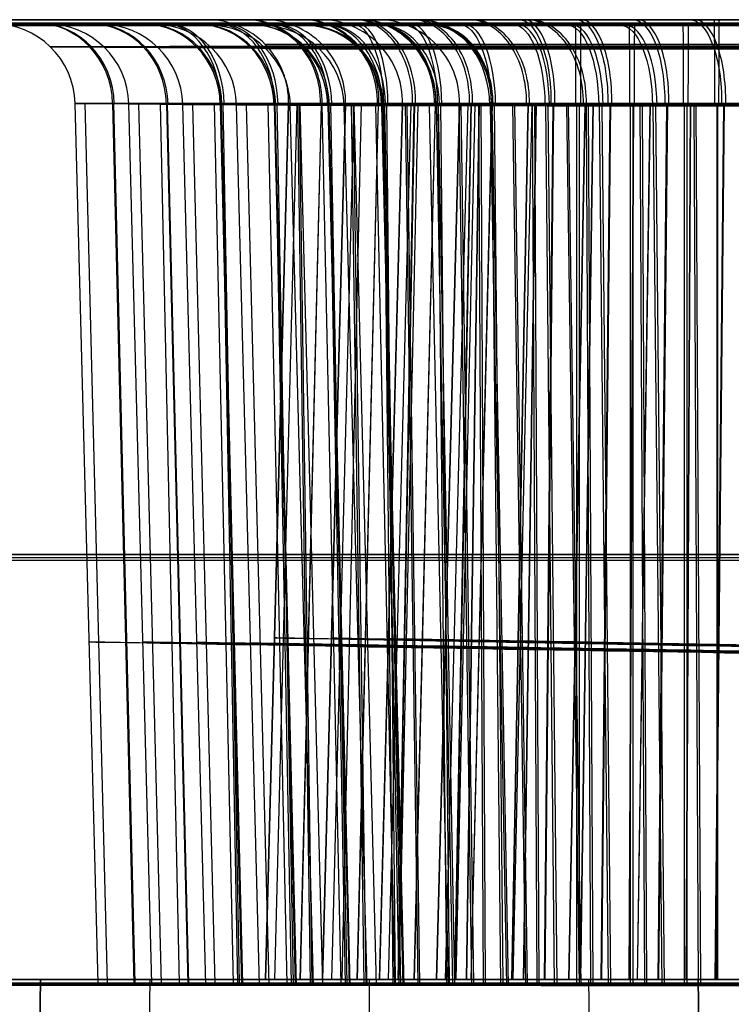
# Model space of a CAD drawing. Extents: x -64 to 57, y 4 to 161.
# Tile 317 of 342: x 17.11 to 18.41, y 154.37 to 156.17. Entities that reach past the tile are written whole.
import ezdxf

# ---------------------------------------------------------------- set-up
doc = ezdxf.new("R2010")
doc.units = 0
doc.layers.add('DEFAULT', color=7, linetype='CONTINUOUS')

msp = doc.modelspace()

# ---------------------------------------------------------------- linework, layer by layer
at = {"layer": 'DEFAULT', "color": 254}
for p, q in [((20.207, 156.1667, 47.8246), (16.6661, 156.1667, 47.8246)), ((20.0023, 156.158, 47.8854), (16.7487, 156.1581, 47.8793)), ((17.254, 154.4098, 40.6862), (17.2121, 156.0137, 40.6865)), ((17.2121, 156.0137, 40.6865), (17.2121, 156.0137, 40.6922)), ((17.254, 154.4098, 40.6862), (17.2121, 156.0137, 40.6865)), ((17.2713, 154.4098, 40.5149), (17.2302, 156.0138, 40.507)), ((17.3199, 154.4097, 41.0214), (17.2811, 156.0136, 41.0378)), ((17.3214, 154.4099, 40.3511), (17.2827, 156.0138, 40.3354)), ((17.3523, 154.4091, 43.6864), (17.3103, 156.013, 43.6867)), ((17.3103, 156.013, 43.6867), (17.3103, 156.013, 43.6924)), ((17.3523, 154.4091, 43.6864), (17.3103, 156.013, 43.6867)), ((17.3696, 154.4091, 43.5151), (17.3285, 156.013, 43.5072)), ((17.4028, 154.4099, 40.1996), (17.368, 156.0138, 40.1765)), ((17.4181, 154.409, 44.0216), (17.3793, 156.0129, 44.038)), ((17.4197, 154.4091, 43.3513), (17.3809, 156.0131, 43.3356)), ((17.4505, 154.4083, 46.6866), (17.4085, 156.0123, 46.6869)), ((17.4085, 156.0123, 46.6869), (17.4085, 156.0123, 46.6926)), ((17.4505, 154.4083, 46.6866), (17.4085, 156.0123, 46.6869)), ((17.4678, 154.4084, 46.5153), (17.4267, 156.0123, 46.5074)), ((17.5011, 154.4092, 43.1998), (17.4663, 156.0131, 43.1767)), ((17.5163, 154.4083, 47.0218), (17.4775, 156.0122, 47.0382)), ((17.5088, 154.4096, 41.306), (17.4791, 156.0136, 41.336)), ((17.5179, 154.4084, 46.3515), (17.4791, 156.0123, 46.3358)), ((17.5121, 154.4099, 40.0671), (17.4825, 156.0139, 40.0377)), ((17.5486, 154.4076, 49.6868), (17.5067, 156.0115, 49.6871)), ((17.5067, 156.0115, 49.6871), (17.5067, 156.0115, 49.6928)), ((17.5486, 154.4076, 49.6868), (17.5067, 156.0115, 49.6871)), ((17.5659, 154.4076, 49.5155), (17.5248, 156.0116, 49.5075)), ((17.5598, 154.4167, 46.631), (17.6016, 156.0128, 46.631)), ((17.6016, 156.0128, 46.631), (17.5598, 154.4167, 46.631)), ((17.5993, 154.4084, 46.2), (17.5645, 156.0124, 46.1769)), ((17.6145, 154.4075, 50.022), (17.5757, 156.0115, 50.0384)), ((17.6168, 156.0128, 46.478), (17.5758, 154.4167, 46.4699)), ((17.6071, 154.4089, 44.3062), (17.5773, 156.0128, 44.3362)), ((17.616, 154.4077, 49.3517), (17.5773, 156.0116, 49.3359)), ((17.6103, 154.4092, 43.0673), (17.5807, 156.0131, 43.0379)), ((17.6016, 156.0128, 46.6347), (17.6016, 156.0128, 46.631)), ((17.6468, 154.4069, 52.687), (17.6048, 156.0108, 52.6873)), ((17.6048, 156.0108, 52.6873), (17.6048, 156.0108, 52.693)), ((17.6468, 154.4069, 52.687), (17.6048, 156.0108, 52.6873)), ((17.6416, 154.4096, 41.4156), (17.6183, 156.0135, 41.4509)), ((17.6449, 154.41, 39.9585), (17.6217, 156.0139, 39.9239)), ((17.661, 156.0128, 46.9301), (17.6224, 154.4167, 46.9461)), ((17.6613, 156.0128, 46.3318), (17.6227, 154.4167, 46.3158)), ((17.6641, 154.4069, 52.5156), (17.623, 156.0108, 52.5077)), ((17.6975, 154.4077, 49.2001), (17.6627, 156.0116, 49.1771)), ((17.6637, 154.4167, 49.631), (17.7055, 156.0128, 49.631)), ((17.7055, 156.0128, 49.631), (17.6637, 154.4167, 49.631)), ((17.7126, 154.4068, 53.0222), (17.6738, 156.0107, 53.0386)), ((17.7142, 154.407, 52.3519), (17.6754, 156.0109, 52.3361)), ((17.7053, 154.4082, 47.3064), (17.6755, 156.0121, 47.3364)), ((17.7085, 154.4085, 46.0675), (17.6789, 156.0124, 46.0381)), ((17.7207, 156.0128, 49.4781), (17.6797, 154.4167, 49.4699)), ((17.7338, 156.0128, 46.1964), (17.699, 154.4167, 46.1732)), ((17.7448, 154.4061, 55.6872), (17.7029, 156.0101, 55.6875)), ((17.7029, 156.0101, 55.6875), (17.7029, 156.0101, 55.6933)), ((17.7448, 154.4061, 55.6872), (17.7029, 156.0101, 55.6875)), ((17.7055, 156.0128, 49.6347), (17.7055, 156.0128, 49.631)), ((17.7398, 154.4089, 44.4158), (17.7165, 156.0128, 44.4511)), ((17.7431, 154.4092, 42.9587), (17.7199, 156.0132, 42.9241)), ((17.7622, 154.4062, 55.5158), (17.721, 156.0101, 55.5079)), ((17.7649, 156.0128, 49.9301), (17.7263, 154.4167, 49.9461)), ((17.7651, 156.0128, 49.3318), (17.7265, 154.4167, 49.3158)), ((17.7956, 154.407, 52.2003), (17.7608, 156.0109, 52.1772)), ((17.7676, 154.4167, 52.631), (17.8094, 156.0128, 52.631)), ((17.8094, 156.0128, 52.631), (17.7677, 154.4191, 52.631)), ((17.8107, 154.406, 56.0225), (17.7719, 156.01, 56.0388)), ((17.8123, 154.4062, 55.352), (17.7735, 156.0102, 55.3362)), ((17.8034, 154.4074, 50.3066), (17.7737, 156.0114, 50.3366)), ((17.7924, 154.4096, 41.4968), (17.7762, 156.0135, 41.536)), ((17.8067, 154.4077, 49.0677), (17.7771, 156.0117, 49.0383)), ((17.7969, 154.41, 39.8776), (17.7809, 156.0139, 39.8392)), ((17.8246, 156.0128, 52.4781), (17.7836, 154.4167, 52.4699)), ((17.8303, 156.0128, 47.1838), (17.8007, 154.4167, 47.2133)), ((17.8311, 156.0128, 46.078), (17.8015, 154.4167, 46.0485)), ((17.8376, 156.0128, 49.1964), (17.8029, 154.4167, 49.1732)), ((17.8094, 156.0128, 52.6347), (17.8094, 156.0128, 52.631)), ((17.838, 154.4081, 47.416), (17.8147, 156.012, 47.4513)), ((17.8413, 154.4085, 45.9589), (17.8181, 156.0124, 45.9243)), ((17.8688, 156.0128, 52.9301), (17.8302, 154.4167, 52.9461)), ((17.8691, 156.0128, 52.3319), (17.8305, 154.4167, 52.3158)), ((17.8937, 154.4062, 55.2004), (17.8589, 156.0102, 55.1774)), ((17.8716, 154.4167, 55.631), (17.9134, 156.0128, 55.631)), ((17.9134, 156.0128, 55.631), (17.8716, 154.4167, 55.631)), ((17.9016, 154.4067, 53.3069), (17.8718, 156.0106, 53.3369)), ((17.8906, 154.4088, 44.497), (17.8744, 156.0128, 44.5361)), ((17.9048, 154.407, 52.0678), (17.8753, 156.0109, 52.0384)), ((17.8951, 154.4093, 42.8779), (17.8792, 156.0132, 42.8394)), ((17.9286, 156.0128, 55.4781), (17.8876, 154.4167, 55.4699)), ((17.9341, 156.0128, 50.1837), (17.9046, 154.4167, 50.2132)), ((17.935, 156.0128, 49.0781), (17.9054, 154.4167, 49.0485)), ((17.9416, 156.0128, 52.1965), (17.9068, 154.4167, 52.1732)), ((17.9362, 154.4074, 50.4162), (17.9129, 156.0113, 50.4515)), ((17.9134, 156.0128, 55.6347), (17.9134, 156.0128, 55.631)), ((17.9395, 154.4078, 48.9591), (17.9163, 156.0117, 48.9245)), ((17.949, 156.0127, 47.2813), (17.9258, 154.4167, 47.316)), ((17.9495, 156.0128, 45.981), (17.9263, 154.4167, 45.9463)), ((17.9728, 156.0128, 55.93), (17.9341, 154.4167, 55.946)), ((17.973, 156.0128, 55.3319), (17.9344, 154.4167, 55.3159)), ((17.957, 154.4095, 41.5473), (17.9487, 156.0135, 41.5889)), ((17.9608, 154.41, 39.8282), (17.9528, 156.0139, 39.7874)), ((17.9997, 154.406, 56.3071), (17.97, 156.0099, 56.3371)), ((17.9888, 154.4081, 47.4972), (17.9726, 156.012, 47.5363)), ((18.003, 154.4063, 55.0679), (17.9734, 156.0102, 55.0385)), ((17.9933, 154.4085, 45.8781), (17.9774, 156.0125, 45.8396)), ((18.038, 156.0128, 53.1837), (18.0085, 154.4167, 53.2132)), ((18.0389, 156.0128, 52.0781), (18.0093, 154.4167, 52.0485)), ((18.0455, 156.0128, 55.1965), (18.0108, 154.4167, 55.1733)), ((18.0344, 154.4067, 53.4165), (18.011, 156.0106, 53.4518)), ((18.0377, 154.407, 51.9592), (18.0145, 156.011, 51.9246)), ((18.0529, 156.0127, 50.2812), (18.0296, 154.4167, 50.316)), ((18.0534, 156.0128, 48.981), (18.0302, 154.4167, 48.9463)), ((18.0552, 154.4088, 44.5475), (18.0469, 156.0127, 44.589)), ((18.059, 154.4093, 42.8285), (18.051, 156.0132, 42.7876)), ((18.0837, 156.0127, 47.3533), (18.0677, 154.4167, 47.3919)), ((18.085, 156.0128, 45.9087), (18.0691, 154.4167, 45.8701)), ((18.087, 154.4074, 50.4974), (18.0708, 156.0113, 50.5365)), ((18.0915, 154.4078, 48.8782), (18.0756, 156.0117, 48.8398)), ((18.1325, 154.4059, 56.4168), (18.1091, 156.0099, 56.452)), ((18.142, 156.0128, 56.1836), (18.1124, 154.4167, 56.2131)), ((18.1358, 154.4063, 54.9593), (18.1126, 156.0102, 54.9247)), ((18.1428, 156.0128, 55.0782), (18.1132, 154.4167, 55.0486)), ((18.1276, 154.4095, 41.5647), (18.1276, 156.0135, 41.6071)), ((18.1323, 154.41, 39.8116), (18.1324, 156.0139, 39.77)), ((18.1568, 156.0127, 53.2812), (18.1335, 154.4167, 53.3159)), ((18.1573, 156.0128, 51.9811), (18.1341, 154.4167, 51.9463)), ((18.1534, 154.4081, 47.5477), (18.1451, 156.012, 47.5892)), ((18.1572, 154.4085, 45.8287), (18.1492, 156.0125, 45.7878)), ((18.1851, 154.4066, 53.4977), (18.169, 156.0106, 53.5368)), ((18.1876, 156.0127, 50.3533), (18.1715, 154.4167, 50.3919)), ((18.1889, 156.0128, 48.9088), (18.1729, 154.4167, 48.8701)), ((18.1897, 154.4071, 51.8783), (18.1738, 156.011, 51.8399)), ((18.2307, 156.0127, 47.398), (18.2225, 154.4167, 47.439)), ((18.2313, 156.0128, 45.8645), (18.2231, 154.4167, 45.8235)), ((18.2258, 154.4088, 44.5648), (18.2258, 156.0127, 44.6072)), ((18.2305, 154.4092, 42.8119), (18.2306, 156.0132, 42.7703)), ((18.2607, 156.0127, 56.281), (18.2375, 154.4167, 56.3158)), ((18.2612, 156.0128, 54.9812), (18.238, 154.4167, 54.9464)), ((18.2516, 154.4073, 50.5479), (18.2433, 156.0113, 50.5895)), ((18.2554, 154.4078, 48.8288), (18.2474, 156.0117, 48.788)), ((18.2833, 154.4059, 56.498), (18.2671, 156.0098, 56.5371)), ((18.2878, 154.4063, 54.8784), (18.2719, 156.0103, 54.84)), ((18.2915, 156.0127, 53.3532), (18.2754, 154.4167, 53.3918)), ((18.2928, 156.0128, 51.9088), (18.2768, 154.4167, 51.8702)), ((18.324, 154.4081, 47.565), (18.324, 156.012, 47.6074)), ((18.3345, 156.0127, 50.3979), (18.3264, 154.4167, 50.4389)), ((18.3351, 156.0128, 48.8645), (18.327, 154.4167, 48.8236)), ((18.3287, 154.4085, 45.8121), (18.3288, 156.0124, 45.7705)), ((18.3498, 154.4066, 53.5482), (18.3415, 156.0105, 53.5898)), ((18.3536, 154.4071, 51.8289), (18.3456, 156.011, 51.7881)), ((18.3954, 156.0127, 56.3531), (18.3793, 154.4167, 56.3917)), ((18.3967, 156.0128, 54.9089), (18.3807, 154.4167, 54.8703)), ((18.3829, 156.0128, 47.413), (18.3829, 154.4167, 47.4548)), ((18.3841, 156.0128, 45.8496), (18.3842, 154.4167, 45.8078)), ((17.7677, 154.4191, 52.631), (17.7676, 154.4167, 52.631)), ((16.5398, 154.4081, 47.8614), (20.211, 154.4079, 47.8683)), ((16.591, 154.4167, 47.9567), (20.282, 154.4167, 47.9567)), ((17.1492, 154.4167, 37.5683), (17.1317, 153.4176, 37.5508)), ((17.1318, 153.422, 40.3717), (17.1492, 154.4167, 40.389)), ((17.1318, 153.42, 38.9699), (17.1492, 154.4167, 38.9699)), ((17.1492, 154.4167, 40.389), (17.1492, 154.4167, 37.5683)), ((17.3316, 153.4137, 37.3508), (17.3491, 154.4167, 37.3683)), ((17.3491, 154.4167, 37.3683), (18.1488, 154.4167, 37.3683)), ((17.7491, 153.4064, 37.3507), (17.7491, 154.4167, 37.3683)), ((18.1488, 154.4167, 37.3683), (18.1666, 153.3991, 37.3506)), ((18.3488, 154.4167, 37.5683), (18.3488, 154.4167, 44.3387)), ((18.3666, 153.396, 37.5505), (18.3488, 154.4167, 37.5683)), ((18.3488, 154.4167, 44.3387), (18.3664, 153.4046, 44.3211)), ((18.3488, 154.4167, 40.9446), (18.3665, 153.4012, 40.9446))]:
    msp.add_line(p, q, dxfattribs=at)
at = {"layer": 'DEFAULT', "color": 254, "extrusion": (3.28787e-05, 1, 0.000242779)}
for centre, radius, start, end in [((-25.969, -615.3516, 156.1702), 651.2, 87.9432221, 89.9439449), ((-18.1255, 40.6507, 156.1702), 1.0685, 180.3079, 0.2323), ((-18.1255, 40.6507, 156.1702), 1.0685, 0.2321, 180.308), ((-81.5281, 889.4198, 156.1702), 832.9546, 272.8966312, 275.4213071), ((-18.2237, 43.6509, 156.1702), 1.0684, 180.3065, 0.2309), ((-18.2237, 43.6509, 156.1702), 1.0684, 0.2307, 180.3066), ((-18.3219, 46.6511, 156.1702), 1.0684, 180.3058, 0.2302), ((-18.3219, 46.6511, 156.1702), 1.0684, 0.23, 180.306), ((-18.4201, 49.6513, 156.1702), 1.0685, 180.3057, 0.23), ((-18.4201, 49.6513, 156.1702), 1.0685, 0.2299, 180.3058), ((-18.5183, 52.6515, 156.1702), 1.0685, 180.3065, 0.2309), ((-18.5183, 52.6515, 156.1702), 1.0685, 0.2307, 180.3066), ((-18.6165, 55.6517, 156.1702), 1.0687, 180.308, 0.2323), ((-18.6165, 55.6517, 156.1702), 1.0687, 0.2322, 180.3081), ((-25.969, -615.3516, 155.1952), 651.183, 87.9432221, 89.9439449), ((-81.5281, 889.4196, 155.1952), 832.9374, 272.8966309, 275.4213073), ((-88.1187, 943.9221, 154.4202), 889.4941, 273.8364845, 274.5879202), ((-18.1255, 40.6507, 154.4202), 0.8765, 179.8902, 359.874), ((-18.1255, 40.6507, 154.4202), 0.8765, 179.8902, 359.874), ((-18.2237, 43.6509, 154.4202), 0.8765, 179.8909, 359.8733), ((-18.2237, 43.6509, 154.4202), 0.8765, 179.8909, 359.8733), ((-18.3219, 46.6511, 154.4202), 0.8765, 179.8916, 359.8726), ((-18.3219, 46.6511, 154.4202), 0.8765, 179.8916, 359.8726), ((-18.4201, 49.6513, 154.4202), 0.8765, 179.8924, 359.8717), ((-18.4201, 49.6513, 154.4202), 0.8765, 179.8924, 359.8717), ((-18.5183, 52.6515, 154.4202), 0.8766, 179.8931, 359.8711), ((-18.5183, 52.6515, 154.4202), 0.8766, 179.8931, 359.8711), ((-18.6165, 55.6517, 154.4202), 0.8767, 359.8702, 179.894), ((-18.6165, 55.6517, 154.4202), 0.8767, 179.8938, 359.8704), ((-18.6165, 55.6517, 154.4202), 0.8767, 179.8938, 359.8704)]:
    msp.add_arc(centre, radius, start, end, dxfattribs=at)
at = {"layer": 'DEFAULT', "color": 254, "extrusion": (1.09003e-12, 1, -2.95414e-10)}
msp.add_arc((-24.7859, -615.3846, 156.1667), 651.2, 88.0510012, 90.0517239, dxfattribs=at)
at = {"layer": 'DEFAULT', "color": 254, "extrusion": (2.93467e-14, 1, -2.18914e-15)}
msp.add_arc((-83.1755, 889.2796, 156.1667), 832.9546, 273.0044103, 275.5290862, dxfattribs=at)
at = {"layer": 'DEFAULT', "color": 254, "extrusion": (0.004182, -0.000242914, 0.999991)}
msp.add_arc((16.8918, 156.0197, 40.726), 0.15, 1.4982, 89.9982, dxfattribs=at)
at = {"layer": 'DEFAULT', "color": 254, "extrusion": (-0.378893, -0.00021222, 0.925441)}
msp.add_arc((-156.0003, 31.2078, 30.7522), 0.15, 91.4633, 179.9633, dxfattribs=at)
at = {"layer": 'DEFAULT', "color": 254, "extrusion": (0.387101, -0.000236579, 0.922037)}
msp.add_arc((156.0201, 0.1899, 44.4976), 0.15, 271.5359, 0.0359, dxfattribs=at)
at = {"layer": 'DEFAULT', "color": 254, "extrusion": (-0.70391, -0.0001493, 0.71029)}
msp.add_arc((-156.0063, 40.4741, 16.1151), 0.15, 91.4802, 179.9802, dxfattribs=at)
at = {"layer": 'DEFAULT', "color": 254, "extrusion": (0.710552, -0.000194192, 0.703645)}
msp.add_arc((156.0143, 17.2523, 41.4826), 0.15, 271.5196, 0.0196, dxfattribs=at)
at = {"layer": 'DEFAULT', "color": 254, "extrusion": (0, 1, 0)}
for centre, radius, start, end in [((-18.3833, 46.6313, 156.1667), 0.9317, 180.3257, 0.2468), ((-18.3833, 46.6313, 156.1667), 0.9317, 0.2469, 180.3255), ((-18.591, 52.6313, 156.1667), 0.9316, 180.3295, 0.2507), ((-18.591, 52.6313, 156.1667), 0.9316, 0.2509, 180.3293), ((-24.7859, -615.3846, 155.1917), 651.183, 88.0510011, 90.0517239), ((-83.1755, 889.2794, 155.1917), 832.9374, 273.00441, 275.5290864)]:
    msp.add_arc(centre, radius, start, end, dxfattribs=at)
at = {"layer": 'DEFAULT', "color": 254, "extrusion": (0.004403, 2.62216e-13, 0.99999)}
msp.add_arc((17.2462, 156.0167, 46.7117), 0.15, 358.5, 90, dxfattribs=at)
at = {"layer": 'DEFAULT', "color": 254, "extrusion": (-0.378645, 1.61874e-13, 0.925542)}
msp.add_arc((-156.0167, 33.7396, 36.1985), 0.15, 88.5, 180, dxfattribs=at)
at = {"layer": 'DEFAULT', "color": 254, "extrusion": (0.387307, 1.48963e-13, 0.921951)}
msp.add_arc((156.0167, 2.0437, 50.1117), 0.15, 268.5, 0, dxfattribs=at)
at = {"layer": 'DEFAULT', "color": 254, "extrusion": (1.53301e-14, 1, 1.51738e-14)}
msp.add_arc((-18.4872, 49.6313, 156.1667), 0.9316, 180.3274, 0.2484, dxfattribs=at)
at = {"layer": 'DEFAULT', "color": 254, "extrusion": (0.004433, -1.11593e-12, 0.99999)}
msp.add_arc((17.3354, 156.0167, 49.7127), 0.15, 358.5, 90, dxfattribs=at)
at = {"layer": 'DEFAULT', "color": 254, "extrusion": (1.53301e-14, 1, 1.51716e-14)}
msp.add_arc((-18.4872, 49.6313, 156.1667), 0.9316, 0.2486, 180.3272, dxfattribs=at)
at = {"layer": 'DEFAULT', "color": 254, "extrusion": (-0.378618, 1.3209e-13, 0.925553)}
msp.add_arc((-156.0167, 34.9705, 38.9369), 0.15, 88.5, 180, dxfattribs=at)
at = {"layer": 'DEFAULT', "color": 254, "extrusion": (0.387334, -2.12805e-13, 0.92194)}
msp.add_arc((156.0167, 3.1114, 52.9177), 0.15, 268.5, 0, dxfattribs=at)
at = {"layer": 'DEFAULT', "color": 254, "extrusion": (0.004472, -9.2395e-14, 0.99999)}
msp.add_arc((17.4239, 156.0167, 52.7138), 0.15, 358.5, 90, dxfattribs=at)
at = {"layer": 'DEFAULT', "color": 254, "extrusion": (0.921871, 6.37661e-05, -0.387496)}
msp.add_arc((156.0088, 43.4709, 0.9575), 0.15, 0.015, 88.5151, dxfattribs=at)
at = {"layer": 'DEFAULT', "color": 254, "extrusion": (-0.703719, 3.52597e-14, 0.710479)}
msp.add_arc((-156.0167, 44.9446, 20.1939), 0.15, 88.5, 180, dxfattribs=at)
at = {"layer": 'DEFAULT', "color": 254, "extrusion": (0.925675, -0.000122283, 0.37832)}
msp.add_arc((156.0119, 31.8814, 32.1571), 0.15, 271.515, 0.0151, dxfattribs=at)
at = {"layer": 'DEFAULT', "color": 254, "extrusion": (0.710721, 1.23676e-13, 0.703474)}
msp.add_arc((156.0167, 21.1413, 45.8693), 0.15, 268.5, 360, dxfattribs=at)
at = {"layer": 'DEFAULT', "color": 254, "extrusion": (-0.378582, -8.54781e-15, 0.925568)}
msp.add_arc((-156.0167, 36.201, 41.6756), 0.15, 88.5, 180, dxfattribs=at)
at = {"layer": 'DEFAULT', "color": 254, "extrusion": (0.38737, -1.53771e-13, 0.921924)}
msp.add_arc((156.0167, 4.1798, 55.7236), 0.15, 268.5, 0, dxfattribs=at)
at = {"layer": 'DEFAULT', "color": 254, "extrusion": (1.51786e-14, 1, -1.53587e-14)}
msp.add_arc((-18.6949, 55.6313, 156.1667), 0.9314, 180.3323, 0.2535, dxfattribs=at)
at = {"layer": 'DEFAULT', "color": 254, "extrusion": (1.51788e-14, 1, -1.5319e-14)}
msp.add_arc((-18.6949, 55.6313, 156.1667), 0.9314, 0.2537, 180.3321, dxfattribs=at)
at = {"layer": 'DEFAULT', "color": 254, "extrusion": (0.004523, 1.74292e-13, 0.99999)}
msp.add_arc((17.5116, 156.0167, 55.7152), 0.15, 358.5, 90, dxfattribs=at)
at = {"layer": 'DEFAULT', "color": 254, "extrusion": (-0.703698, -4.84376e-14, 0.710499)}
msp.add_arc((-156.0167, 47.1289, 22.2536), 0.15, 88.5, 180, dxfattribs=at)
at = {"layer": 'DEFAULT', "color": 254, "extrusion": (0.710742, -2.85817e-14, 0.703453)}
msp.add_arc((156.0167, 23.2018, 48.0528), 0.15, 268.5, 360, dxfattribs=at)
at = {"layer": 'DEFAULT', "color": 254, "extrusion": (-0.378536, 3.26241e-13, 0.925586)}
msp.add_arc((-156.0167, 37.4308, 44.4149), 0.15, 88.5, 180, dxfattribs=at)
at = {"layer": 'DEFAULT', "color": 254, "extrusion": (0.387417, -1.85202e-13, 0.921905)}
msp.add_arc((156.0167, 5.249, 58.5293), 0.15, 268.5, 0, dxfattribs=at)
at = {"layer": 'DEFAULT', "color": 254, "extrusion": (-0.70367, 3.2455e-14, 0.710527)}
msp.add_arc((-156.0167, 49.313, 24.314), 0.15, 88.5, 180, dxfattribs=at)
at = {"layer": 'DEFAULT', "color": 254, "extrusion": (0.710769, -1.95487e-13, 0.703426)}
msp.add_arc((156.0167, 25.2628, 50.236), 0.15, 268.5, 360, dxfattribs=at)
at = {"layer": 'DEFAULT', "color": 254, "extrusion": (0.921771, -1.18445e-13, -0.387735)}
msp.add_arc((156.0167, 49.1796, -1.1353), 0.15, 359.9999, 91.5, dxfattribs=at)
at = {"layer": 'DEFAULT', "color": 254, "extrusion": (0.92577, -4.40746e-14, 0.378087)}
msp.add_arc((156.0167, 37.1511, 34.6494), 0.15, 268.5, 0.0001, dxfattribs=at)
at = {"layer": 'DEFAULT', "color": 254, "extrusion": (-0.703635, -2.25493e-13, 0.710561)}
msp.add_arc((-156.0167, 51.4966, 26.3751), 0.15, 88.5, 180, dxfattribs=at)
at = {"layer": 'DEFAULT', "color": 254, "extrusion": (0.710804, 8.12487e-14, 0.70339)}
msp.add_arc((156.0167, 27.3246, 52.4188), 0.15, 268.5, 360, dxfattribs=at)
at = {"layer": 'DEFAULT', "color": 254, "extrusion": (0.999983, -3.14708e-05, -0.005797)}
msp.add_arc((156.0106, 39.7245, 17.8897), 0.15, 0.0139, 88.5139, dxfattribs=at)
at = {"layer": 'DEFAULT', "color": 254, "extrusion": (0.921759, -3.47966e-13, -0.387762)}
msp.add_arc((156.0167, 51.9851, -2.2043), 0.15, 359.9999, 91.5, dxfattribs=at)
at = {"layer": 'DEFAULT', "color": 254, "extrusion": (0.925781, -1.50477e-14, 0.37806)}
msp.add_arc((156.0167, 39.8901, 35.8786), 0.15, 268.5, 0.0001, dxfattribs=at)
at = {"layer": 'DEFAULT', "color": 254, "extrusion": (0.921744, -1.99003e-14, -0.387798)}
msp.add_arc((156.0167, 54.7906, -3.274), 0.15, 359.9999, 91.5, dxfattribs=at)
at = {"layer": 'DEFAULT', "color": 254, "extrusion": (0.925796, 1.60983e-13, 0.378024)}
msp.add_arc((156.0167, 42.6295, 37.1073), 0.15, 268.5, 0.0001, dxfattribs=at)
at = {"layer": 'DEFAULT', "color": 254, "extrusion": (0.921725, 5.8766e-14, -0.387844)}
msp.add_arc((156.0167, 57.596, -4.3446), 0.15, 359.9999, 91.5, dxfattribs=at)
at = {"layer": 'DEFAULT', "color": 254, "extrusion": (0.925815, -2.1621e-13, 0.377978)}
msp.add_arc((156.0167, 45.3694, 38.3353), 0.15, 268.5, 0.0001, dxfattribs=at)
at = {"layer": 'DEFAULT', "color": 254, "extrusion": (0.999982, -1.83088e-14, -0.006062)}
msp.add_arc((156.0167, 45.8102, 18.1005), 0.15, 0, 91.5, dxfattribs=at)
at = {"layer": 'DEFAULT', "color": 254, "extrusion": (0.999989, 4.01948e-14, -0.004691)}
msp.add_arc((156.0167, 47.6487, 18.1644), 0.15, 268.5, 360, dxfattribs=at)
at = {"layer": 'DEFAULT', "color": 254, "extrusion": (0.004157, -0.000242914, 0.999991)}
for centre in [(16.9786, 156.0197, 43.7261), (17.2357, 156.0197, 52.7279)]:
    msp.add_arc(centre, 0.15, 1.4982, 89.9982, dxfattribs=at)
at = {"layer": 'DEFAULT', "color": 254, "extrusion": (-0.378915, -0.000212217, 0.925431)}
msp.add_arc((-155.9995, 32.4363, 33.4907), 0.15, 91.4633, 179.9633, dxfattribs=at)
at = {"layer": 'DEFAULT', "color": 254, "extrusion": (0.387078, -0.00023658, 0.922047)}
for centre in [(156.0195, 1.2595, 47.302), (156.0175, 4.4719, 55.715)]:
    msp.add_arc(centre, 0.15, 271.5359, 0.0359, dxfattribs=at)
at = {"layer": 'DEFAULT', "color": 254, "extrusion": (0.004145, -0.000242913, 0.999991)}
msp.add_arc((17.0649, 156.0197, 46.7265), 0.15, 1.4982, 89.9982, dxfattribs=at)
at = {"layer": 'DEFAULT', "color": 254, "extrusion": (-0.378927, -0.000212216, 0.925427)}
msp.add_arc((-155.9987, 33.6644, 36.2295), 0.15, 91.4633, 179.9633, dxfattribs=at)
at = {"layer": 'DEFAULT', "color": 254, "extrusion": (0.387067, -0.000236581, 0.922052)}
msp.add_arc((156.0188, 2.3297, 50.1063), 0.15, 271.5359, 0.0359, dxfattribs=at)
at = {"layer": 'DEFAULT', "color": 254, "extrusion": (0.004142, -0.000242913, 0.999991)}
msp.add_arc((17.1508, 156.0197, 49.727), 0.15, 1.4982, 89.9982, dxfattribs=at)
at = {"layer": 'DEFAULT', "color": 254, "extrusion": (-0.378929, -0.000212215, 0.925426)}
msp.add_arc((-155.9979, 34.8922, 38.9687), 0.15, 91.4633, 179.9633, dxfattribs=at)
at = {"layer": 'DEFAULT', "color": 254, "extrusion": (0.387065, -0.000236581, 0.922053)}
msp.add_arc((156.0181, 3.4003, 52.9107), 0.15, 271.5359, 0.0359, dxfattribs=at)
at = {"layer": 'DEFAULT', "color": 254, "extrusion": (-0.703927, -0.000149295, 0.710272)}
for centre in [(-156.0055, 42.6562, 18.1759), (-156.0033, 49.2011, 24.3614)]:
    msp.add_arc(centre, 0.15, 91.4802, 179.9802, dxfattribs=at)
at = {"layer": 'DEFAULT', "color": 254, "extrusion": (0.710534, -0.000194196, 0.703662)}
msp.add_arc((156.0136, 19.3139, 43.6639), 0.15, 271.5196, 0.0196, dxfattribs=at)
at = {"layer": 'DEFAULT', "color": 254, "extrusion": (-0.378916, -0.000212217, 0.925431)}
msp.add_arc((-155.9971, 36.1193, 41.7085), 0.15, 91.4633, 179.9633, dxfattribs=at)
at = {"layer": 'DEFAULT', "color": 254, "extrusion": (0.004184, -0.000242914, 0.999991)}
msp.add_arc((17.3198, 156.0197, 55.7289), 0.15, 1.4982, 89.9982, dxfattribs=at)
at = {"layer": 'DEFAULT', "color": 254, "extrusion": (-0.703935, -0.000149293, 0.710264)}
msp.add_arc((-156.0048, 44.8381, 20.2372), 0.15, 91.4802, 179.9802, dxfattribs=at)
at = {"layer": 'DEFAULT', "color": 254, "extrusion": (0.710526, -0.000194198, 0.703671)}
msp.add_arc((156.0129, 21.376, 45.845), 0.15, 271.5196, 0.0196, dxfattribs=at)
at = {"layer": 'DEFAULT', "color": 254, "extrusion": (-0.378892, -0.00021222, 0.925441)}
msp.add_arc((-155.9963, 37.3457, 44.4487), 0.15, 91.4633, 179.9633, dxfattribs=at)
at = {"layer": 'DEFAULT', "color": 254, "extrusion": (0.387103, -0.000236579, 0.922037)}
msp.add_arc((156.0168, 5.5443, 58.5192), 0.15, 271.5359, 0.0359, dxfattribs=at)
at = {"layer": 'DEFAULT', "color": 254, "extrusion": (-0.703937, -0.000149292, 0.710262)}
msp.add_arc((-156.004, 47.0198, 22.2989), 0.15, 91.4802, 179.9802, dxfattribs=at)
at = {"layer": 'DEFAULT', "color": 254, "extrusion": (0.710524, -0.000194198, 0.703673)}
msp.add_arc((156.0122, 23.4385, 48.026), 0.15, 271.5196, 0.0196, dxfattribs=at)
at = {"layer": 'DEFAULT', "color": 254, "extrusion": (0.710534, -0.000194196, 0.703663)}
msp.add_arc((156.0115, 25.5019, 50.2066), 0.15, 271.5196, 0.0196, dxfattribs=at)
at = {"layer": 'DEFAULT', "color": 254, "extrusion": (0.921881, 6.37603e-05, -0.387474)}
for centre in [(156.008, 46.2747, -0.1134), (156.0058, 54.6863, -3.3293)]:
    msp.add_arc(centre, 0.15, 0.015, 88.5151, dxfattribs=at)
at = {"layer": 'DEFAULT', "color": 254, "extrusion": (0.925665, -0.000122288, 0.378343)}
msp.add_arc((156.0112, 34.6206, 33.3839), 0.15, 271.515, 0.0151, dxfattribs=at)
at = {"layer": 'DEFAULT', "color": 254, "extrusion": (-0.703909, -0.0001493, 0.71029)}
msp.add_arc((-156.0025, 51.382, 26.4246), 0.15, 91.4802, 179.9802, dxfattribs=at)
at = {"layer": 'DEFAULT', "color": 254, "extrusion": (0.710553, -0.000194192, 0.703644)}
msp.add_arc((156.0108, 27.566, 52.3868), 0.15, 271.5196, 0.0196, dxfattribs=at)
at = {"layer": 'DEFAULT', "color": 254, "extrusion": (0.921885, 6.37574e-05, -0.387463)}
msp.add_arc((156.0073, 49.0786, -1.1848), 0.15, 0.015, 88.5151, dxfattribs=at)
at = {"layer": 'DEFAULT', "color": 254, "extrusion": (0.925661, -0.000122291, 0.378354)}
msp.add_arc((156.0104, 37.3603, 34.6103), 0.15, 271.515, 0.0151, dxfattribs=at)
at = {"layer": 'DEFAULT', "color": 254, "extrusion": (0.921886, 6.37568e-05, -0.38746)}
msp.add_arc((156.0066, 51.8825, -2.2566), 0.15, 0.015, 88.5151, dxfattribs=at)
at = {"layer": 'DEFAULT', "color": 254, "extrusion": (0.92566, -0.000122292, 0.378357)}
msp.add_arc((156.0097, 40.1002, 35.8365), 0.15, 271.515, 0.0151, dxfattribs=at)
at = {"layer": 'DEFAULT', "color": 254, "extrusion": (0.925665, -0.000122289, 0.378343)}
msp.add_arc((156.009, 42.8408, 37.0619), 0.15, 271.515, 0.0151, dxfattribs=at)
at = {"layer": 'DEFAULT', "color": 254, "extrusion": (0.99999, -3.18144e-05, -0.004382)}
msp.add_arc((156.0101, 41.8361, 17.9472), 0.15, 271.5139, 0.0139, dxfattribs=at)
at = {"layer": 'DEFAULT', "color": 254, "extrusion": (0.921871, 6.37665e-05, -0.387498)}
msp.add_arc((156.0051, 57.4899, -4.4028), 0.15, 0.015, 88.5151, dxfattribs=at)
at = {"layer": 'DEFAULT', "color": 254, "extrusion": (0.925675, -0.000122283, 0.378319)}
msp.add_arc((156.0083, 45.582, 38.2868), 0.15, 271.515, 0.0151, dxfattribs=at)
at = {"layer": 'DEFAULT', "color": 254, "extrusion": (0.999983, -3.14768e-05, -0.005772)}
msp.add_arc((156.0099, 42.7248, 17.9716), 0.15, 0.0139, 88.5139, dxfattribs=at)
at = {"layer": 'DEFAULT', "color": 254, "extrusion": (0.999991, -3.18203e-05, -0.004358)}
msp.add_arc((156.0094, 44.8362, 18.0333), 0.15, 271.5139, 0.0139, dxfattribs=at)
at = {"layer": 'DEFAULT', "color": 254, "extrusion": (0.999983, -3.14797e-05, -0.00576)}
msp.add_arc((156.0091, 45.7253, 18.053), 0.15, 0.0139, 88.5139, dxfattribs=at)
at = {"layer": 'DEFAULT', "color": 254, "extrusion": (0.999991, -3.18232e-05, -0.004346)}
msp.add_arc((156.0086, 47.8366, 18.119), 0.15, 271.5139, 0.0139, dxfattribs=at)
at = {"layer": 'DEFAULT', "color": 254, "extrusion": (3.28782e-05, 1, 0.000242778)}
for centre, radius, start, end in [((-18.1255, 40.6507, 156.1278), 0.9639, 180.3082, 0.2315), ((-18.2237, 43.6509, 156.1278), 0.9639, 180.3068, 0.2301), ((-18.3219, 46.6511, 156.1278), 0.9639, 180.3061, 0.2294), ((-18.4201, 49.6513, 156.1278), 0.9639, 180.306, 0.2292), ((-18.5183, 52.6515, 156.1278), 0.964, 180.3068, 0.2301), ((-18.6165, 55.6517, 156.1278), 0.9641, 180.3083, 0.2315)]:
    msp.add_arc(centre, radius, start, end, dxfattribs=at)
at = {"layer": 'DEFAULT', "color": 254, "extrusion": (3.28782e-05, 1, 0.000242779)}
for centre, radius, start, end in [((-18.1255, 40.6507, 156.1278), 0.9639, 0.2313, 180.3084), ((-18.2237, 43.6509, 156.1278), 0.9639, 0.2299, 180.307), ((-18.3219, 46.6511, 156.1278), 0.9639, 0.2292, 180.3063), ((-18.4201, 49.6513, 156.1278), 0.9639, 0.2291, 180.3062), ((-18.5183, 52.6515, 156.1278), 0.964, 0.2299, 180.307), ((-18.6165, 55.6517, 156.1278), 0.9641, 0.2314, 180.3085)]:
    msp.add_arc(centre, radius, start, end, dxfattribs=at)
at = {"layer": 'DEFAULT', "color": 254, "extrusion": (3.60228e-10, 1, 8.62846e-10)}
msp.add_arc((-18.3833, 46.6313, 156.1215), 0.8243, 180.326, 0.246, dxfattribs=at)
at = {"layer": 'DEFAULT', "color": 254, "extrusion": (3.56053e-10, 1, 2.33524e-11)}
msp.add_arc((-18.3833, 46.6313, 156.1215), 0.8243, 0.2462, 180.3258, dxfattribs=at)
at = {"layer": 'DEFAULT', "color": 254, "extrusion": (3.64422e-10, 1, 8.68977e-10)}
msp.add_arc((-18.4872, 49.6313, 156.1215), 0.8243, 180.3277, 0.2477, dxfattribs=at)
at = {"layer": 'DEFAULT', "color": 254, "extrusion": (3.60155e-10, 1, 2.64939e-11)}
msp.add_arc((-18.4872, 49.6313, 156.1215), 0.8243, 0.2479, 180.3275, dxfattribs=at)
at = {"layer": 'DEFAULT', "color": 254, "extrusion": (3.69924e-10, 1, 8.76075e-10)}
msp.add_arc((-18.591, 52.6313, 156.1215), 0.8242, 180.3299, 0.2499, dxfattribs=at)
at = {"layer": 'DEFAULT', "color": 254, "extrusion": (3.65611e-10, 1, 3.08161e-11)}
msp.add_arc((-18.591, 52.6313, 156.1215), 0.8242, 0.2502, 180.3297, dxfattribs=at)
at = {"layer": 'DEFAULT', "color": 254, "extrusion": (3.77137e-10, 1, 8.8501e-10)}
msp.add_arc((-18.6949, 55.6313, 156.1215), 0.8241, 180.3327, 0.2528, dxfattribs=at)
at = {"layer": 'DEFAULT', "color": 254, "extrusion": (3.72748e-10, 1, 3.66103e-11)}
msp.add_arc((-18.6949, 55.6313, 156.1215), 0.8241, 0.253, 180.3325, dxfattribs=at)
at = {"layer": 'DEFAULT', "color": 254, "extrusion": (3.28776e-05, 1, 0.000242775)}
for centre, radius, start, end in [((-18.1255, 40.6507, 156.0242), 0.9185, 180.3084, 359.8739), ((-18.2237, 43.6509, 156.0242), 0.9185, 180.307, 359.8732), ((-18.3219, 46.6511, 156.0242), 0.9185, 180.3063, 359.8726), ((-18.4201, 49.6513, 156.0242), 0.9185, 180.3062, 359.8717), ((-18.5183, 52.6515, 156.0242), 0.9186, 180.307, 359.8711), ((-18.6165, 55.6517, 156.0242), 0.9187, 180.3085, 359.8704)]:
    msp.add_arc(centre, radius, start, end, dxfattribs=at)
at = {"layer": 'DEFAULT', "color": 254, "extrusion": (3.28776e-05, 1, 0.000242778)}
for centre, start, end in [((-18.1255, 40.6507, 156.0242), 180.3084, 359.8739), ((-18.2237, 43.6509, 156.0242), 180.307, 359.8732)]:
    msp.add_arc(centre, 0.9185, start, end, dxfattribs=at)
at = {"layer": 'DEFAULT', "color": 254, "extrusion": (3.28769e-05, 1, 0.000242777)}
for centre, radius, start, end in [((-18.1255, 40.6507, 156.0242), 0.9185, 0.2309, 179.8905), ((-18.2237, 43.6509, 156.0242), 0.9185, 0.2295, 179.8912), ((-18.3219, 46.6511, 156.0242), 0.9185, 0.2288, 179.8918), ((-18.4201, 49.6513, 156.0242), 0.9185, 0.2287, 179.8926), ((-18.5183, 52.6515, 156.0242), 0.9186, 0.2295, 179.8933), ((-18.6165, 55.6517, 156.0242), 0.9187, 0.231, 179.8939)]:
    msp.add_arc(centre, radius, start, end, dxfattribs=at)
at = {"layer": 'DEFAULT', "color": 254, "extrusion": (3.28776e-05, 1, 0.000242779)}
for centre, radius, start, end in [((-18.3219, 46.6511, 156.0242), 0.9185, 180.3063, 359.8726), ((-18.4201, 49.6513, 156.0242), 0.9185, 180.3061, 359.8717), ((-18.5183, 52.6515, 156.0242), 0.9186, 180.307, 359.8711), ((-18.6165, 55.6517, 156.0242), 0.9187, 180.3085, 359.8704)]:
    msp.add_arc(centre, radius, start, end, dxfattribs=at)
at = {"layer": 'DEFAULT', "color": 254, "extrusion": (1.0075e-09, 1, 6.13742e-09)}
msp.add_arc((-18.3833, 46.6313, 156.0128), 0.7817, 180.3262, 359.979, dxfattribs=at)
at = {"layer": 'DEFAULT', "color": 254, "extrusion": (1.39194e-09, 1, 1.54431e-10)}
msp.add_arc((-18.3833, 46.6313, 156.0128), 0.7817, 0.2459, 180.0005, dxfattribs=at)
at = {"layer": 'DEFAULT', "color": 254, "extrusion": (5.56079e-08, 1, 6.09019e-09)}
msp.add_arc((-18.4872, 49.6313, 156.0128), 0.7817, 180.3278, 359.98, dxfattribs=at)
at = {"layer": 'DEFAULT', "color": 254, "extrusion": (-5.31739e-08, 1, 2.35434e-09)}
msp.add_arc((-18.4872, 49.6313, 156.0128), 0.7817, 0.2476, 179.9995, dxfattribs=at)
at = {"layer": 'DEFAULT', "color": 254, "extrusion": (1.03651e-09, 1, 6.31644e-09)}
msp.add_arc((-18.591, 52.6313, 156.0128), 0.7816, 180.33, 359.9807, dxfattribs=at)
at = {"layer": 'DEFAULT', "color": 254, "extrusion": (1.43096e-09, 1, 1.76711e-10)}
msp.add_arc((-18.591, 52.6313, 156.0128), 0.7816, 0.2498, 179.9988, dxfattribs=at)
at = {"layer": 'DEFAULT', "color": 254, "extrusion": (1.05636e-09, 1, 6.39918e-09)}
msp.add_arc((-18.6949, 55.6313, 156.0128), 0.7815, 180.3328, 359.9815, dxfattribs=at)
at = {"layer": 'DEFAULT', "color": 254, "extrusion": (1.45946e-09, 1, 1.94627e-10)}
msp.add_arc((-18.6949, 55.6313, 156.0128), 0.7815, 0.2527, 179.998, dxfattribs=at)
at = {"layer": 'DEFAULT', "color": 254, "extrusion": (0.016658, 0.999861, -0.000911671)}
msp.add_arc((-15.5454, 40.8298, 155.2605), 0.8925, 359.8801, 179.8846, dxfattribs=at)
at = {"layer": 'DEFAULT', "color": 254, "extrusion": (0.016658, 0.999861, -0.001038)}
msp.add_arc((-15.5453, 40.8496, 155.2554), 0.8925, 179.9003, 359.8643, dxfattribs=at)
at = {"layer": 'DEFAULT', "color": 254, "extrusion": (0.016658, 0.999861, -0.000467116)}
msp.add_arc((-15.6436, 43.7609, 155.2787), 0.8925, 359.8801, 179.8846, dxfattribs=at)
at = {"layer": 'DEFAULT', "color": 254, "extrusion": (0.016658, 0.999861, -0.000592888)}
msp.add_arc((-15.6436, 43.7807, 155.2732), 0.8925, 179.9004, 359.8643, dxfattribs=at)
at = {"layer": 'DEFAULT', "color": 254, "extrusion": (0.016657, 0.999861, -2.40285e-05)}
msp.add_arc((-15.742, 46.6923, 155.2989), 0.8925, 359.8801, 179.8846, dxfattribs=at)
at = {"layer": 'DEFAULT', "color": 254, "extrusion": (0.016657, 0.999861, -0.000149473)}
msp.add_arc((-15.7419, 46.712, 155.293), 0.8925, 179.9004, 359.8643, dxfattribs=at)
at = {"layer": 'DEFAULT', "color": 254, "extrusion": (0.016655, 0.999861, 0.000548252)}
msp.add_arc((-15.8404, 49.6036, 155.3275), 0.8925, 359.8801, 179.8846, dxfattribs=at)
at = {"layer": 'DEFAULT', "color": 254, "extrusion": (0.016656, 0.999861, 0.000422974)}
msp.add_arc((-15.8404, 49.6233, 155.3213), 0.8925, 179.9004, 359.8643, dxfattribs=at)
at = {"layer": 'DEFAULT', "color": 254, "extrusion": (0.018368, 0.999831, -0.000329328)}
msp.add_arc((-15.5331, 46.6823, 155.3208), 0.8077, 359.9894, 179.9903, dxfattribs=at)
at = {"layer": 'DEFAULT', "color": 254, "extrusion": (0.018368, 0.999831, -0.000467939)}
msp.add_arc((-15.5331, 46.7041, 155.3143), 0.8077, 180.0097, 359.9701, dxfattribs=at)
at = {"layer": 'DEFAULT', "color": 254, "extrusion": (0.018369, 0.999831, 0.000303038)}
msp.add_arc((-15.6369, 49.5841, 155.3525), 0.8077, 359.9894, 179.9903, dxfattribs=at)
at = {"layer": 'DEFAULT', "color": 254, "extrusion": (0.018369, 0.999831, 0.000164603)}
msp.add_arc((-15.6369, 49.6059, 155.3456), 0.8077, 180.0097, 359.9701, dxfattribs=at)
at = {"layer": 'DEFAULT', "color": 254, "extrusion": (0.01837, 0.999831, 0.000792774)}
msp.add_arc((-15.7405, 52.508, 155.3798), 0.8077, 359.9894, 179.9903, dxfattribs=at)
at = {"layer": 'DEFAULT', "color": 254, "extrusion": (0.01837, 0.999831, 0.000653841)}
msp.add_arc((-15.7405, 52.5299, 155.3725), 0.8077, 180.0097, 359.9701, dxfattribs=at)
at = {"layer": 'DEFAULT', "color": 254, "extrusion": (0.018372, 0.999831, 0.001145)}
msp.add_arc((-15.8441, 55.4535, 155.4018), 0.8076, 180.0096, 359.9701, dxfattribs=at)
at = {"layer": 'DEFAULT', "color": 254, "extrusion": (0.018372, 0.99983, 0.001284)}
msp.add_arc((-15.8441, 55.4316, 155.4095), 0.8076, 359.9894, 179.9904, dxfattribs=at)
at = {"layer": 'DEFAULT', "color": 254, "extrusion": (0.016654, 0.999861, 0.000991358)}
msp.add_arc((-15.9389, 52.535, 155.352), 0.8926, 359.8801, 179.8846, dxfattribs=at)
at = {"layer": 'DEFAULT', "color": 254, "extrusion": (0.016654, 0.999861, 0.000865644)}
msp.add_arc((-15.9389, 52.5548, 155.3454), 0.8926, 179.9004, 359.8643, dxfattribs=at)
at = {"layer": 'DEFAULT', "color": 254, "extrusion": (0.016651, 0.99986, 0.001436)}
msp.add_arc((-16.0375, 55.4661, 155.3787), 0.8927, 359.8801, 179.8846, dxfattribs=at)
at = {"layer": 'DEFAULT', "color": 254, "extrusion": (0.016652, 0.99986, 0.00131)}
msp.add_arc((-16.0374, 55.4859, 155.3717), 0.8927, 179.9004, 359.8643, dxfattribs=at)
at = {"layer": 'DEFAULT', "color": 254, "extrusion": (3.28614e-05, 1, 0.000242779)}
msp.add_arc((-20.1716, -390.4272, 154.4202), 427.8416, 87.669632, 90.256227, dxfattribs=at)
at = {"layer": 'DEFAULT', "color": 254, "extrusion": (7.15175e-13, 1, 2.82126e-14)}
msp.add_arc((-15.9494, 40.3891, 154.4167), 1.1997, 89.9964, 180.0036, dxfattribs=at)
at = {"layer": 'DEFAULT', "color": 254, "extrusion": (5.27824e-13, 1, -6.93887e-13)}
msp.add_arc((-89.8687, 943.7695, 154.4167), 889.4941, 273.9282175, 274.7049044, dxfattribs=at)
at = {"layer": 'DEFAULT', "color": 254, "extrusion": (5.26877e-13, 1, -1.83774e-13)}
msp.add_arc((-17.3491, 37.5683, 154.4167), 0.2, 269.9964, 0.0036, dxfattribs=at)
at = {"layer": 'DEFAULT', "color": 254, "extrusion": (3.28787e-05, 1, 0.000242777)}
for centre, radius, start, end in [((-18.1255, 40.6507, 154.4202), 0.8765, 359.8738, 179.8904), ((-18.2237, 43.6509, 154.4202), 0.8765, 359.8731, 179.8911), ((-18.3219, 46.6511, 154.4202), 0.8765, 359.8724, 179.8918), ((-18.4201, 49.6513, 154.4202), 0.8765, 359.8715, 179.8926), ((-18.5183, 52.6515, 154.4202), 0.8766, 359.8709, 179.8933)]:
    msp.add_arc(centre, radius, start, end, dxfattribs=at)
at = {"layer": 'DEFAULT', "color": 254, "extrusion": (-1.8179e-10, 1, 1.03162e-06)}
msp.add_arc((-18.3833, 46.6312, 154.4167), 0.8235, 359.9788, 180.0009, dxfattribs=at)
at = {"layer": 'DEFAULT', "color": 254, "extrusion": (7.075e-13, 1, 1.73194e-14)}
msp.add_arc((-18.3833, 46.6313, 154.4167), 0.8235, 359.9792, 180.0005, dxfattribs=at)
at = {"layer": 'DEFAULT', "color": 254, "extrusion": (2.7961e-13, 1, 2.41879e-09)}
msp.add_arc((-18.3833, 46.6313, 154.4167), 0.8235, 180.0007, 359.979, dxfattribs=at)
at = {"layer": 'DEFAULT', "color": 254, "extrusion": (7.075e-13, 1, 1.70412e-14)}
msp.add_arc((-18.3833, 46.6313, 154.4167), 0.8235, 180.0007, 359.979, dxfattribs=at)
at = {"layer": 'DEFAULT', "color": 254, "extrusion": (-1.78852e-10, 1, 1.01498e-06)}
msp.add_arc((-18.4872, 49.6311, 154.4167), 0.8235, 359.9798, 179.9999, dxfattribs=at)
at = {"layer": 'DEFAULT', "color": 254, "extrusion": (6.9028e-13, 1, 6.47515e-17)}
msp.add_arc((-18.4872, 49.6313, 154.4167), 0.8235, 359.9802, 179.9996, dxfattribs=at)
at = {"layer": 'DEFAULT', "color": 254, "extrusion": (2.5248e-13, 1, 2.47494e-09)}
msp.add_arc((-18.4872, 49.6313, 154.4167), 0.8235, 179.9998, 359.98, dxfattribs=at)
at = {"layer": 'DEFAULT', "color": 254, "extrusion": (6.90286e-13, 1, -3.47331e-14)}
msp.add_arc((-18.4872, 49.6313, 154.4167), 0.8235, 179.9998, 359.98, dxfattribs=at)
at = {"layer": 'DEFAULT', "color": 254, "extrusion": (7.49697e-13, 1, -2.37943e-10)}
msp.add_arc((-18.591, 52.6313, 154.4167), 0.8234, 359.9809, 179.9988, dxfattribs=at)
at = {"layer": 'DEFAULT', "color": 254, "extrusion": (7.07611e-13, 1, -1.71897e-14)}
msp.add_arc((-18.591, 52.6313, 154.4167), 0.8234, 359.9809, 179.9988, dxfattribs=at)
at = {"layer": 'DEFAULT', "color": 254, "extrusion": (2.62003e-13, 1, 2.5192e-09)}
msp.add_arc((-18.591, 52.6313, 154.4167), 0.8234, 179.999, 359.9807, dxfattribs=at)
at = {"layer": 'DEFAULT', "color": 254, "extrusion": (7.07612e-13, 1, -1.74801e-14)}
msp.add_arc((-18.591, 52.6313, 154.4167), 0.8234, 179.999, 359.9807, dxfattribs=at)
at = {"layer": 'DEFAULT', "color": 254, "extrusion": (7.3348e-13, 1, -2.43279e-10)}
msp.add_arc((-18.6949, 55.6313, 154.4167), 0.8233, 359.9816, 179.9981, dxfattribs=at)
at = {"layer": 'DEFAULT', "color": 254, "extrusion": (6.9045e-13, 1, 6.46014e-17)}
msp.add_arc((-18.6949, 55.6313, 154.4167), 0.8233, 359.9816, 179.9981, dxfattribs=at)
at = {"layer": 'DEFAULT', "color": 254, "extrusion": (2.36902e-13, 1, 2.56423e-09)}
msp.add_arc((-18.6949, 55.6313, 154.4167), 0.8233, 179.9983, 359.9814, dxfattribs=at)
at = {"layer": 'DEFAULT', "color": 254, "extrusion": (6.9045e-13, 1, -2.13461e-16)}
msp.add_arc((-18.6949, 55.6313, 154.4167), 0.8233, 179.9983, 359.9814, dxfattribs=at)
at = {"layer": 'DEFAULT', "color": 254, "extrusion": (5.26877e-13, 1, 1.83774e-13)}
msp.add_arc((-18.1488, 37.5683, 154.4167), 0.2, 179.9964, 270.0036, dxfattribs=at)
at = {"layer": 'DEFAULT', "color": 254, "extrusion": (7.15175e-13, 1, -2.82126e-14)}
msp.add_arc((-19.5485, 44.3388, 154.4167), 1.1997, 359.9964, 90.0036, dxfattribs=at)

doc.saveas('drawing.dxf')
